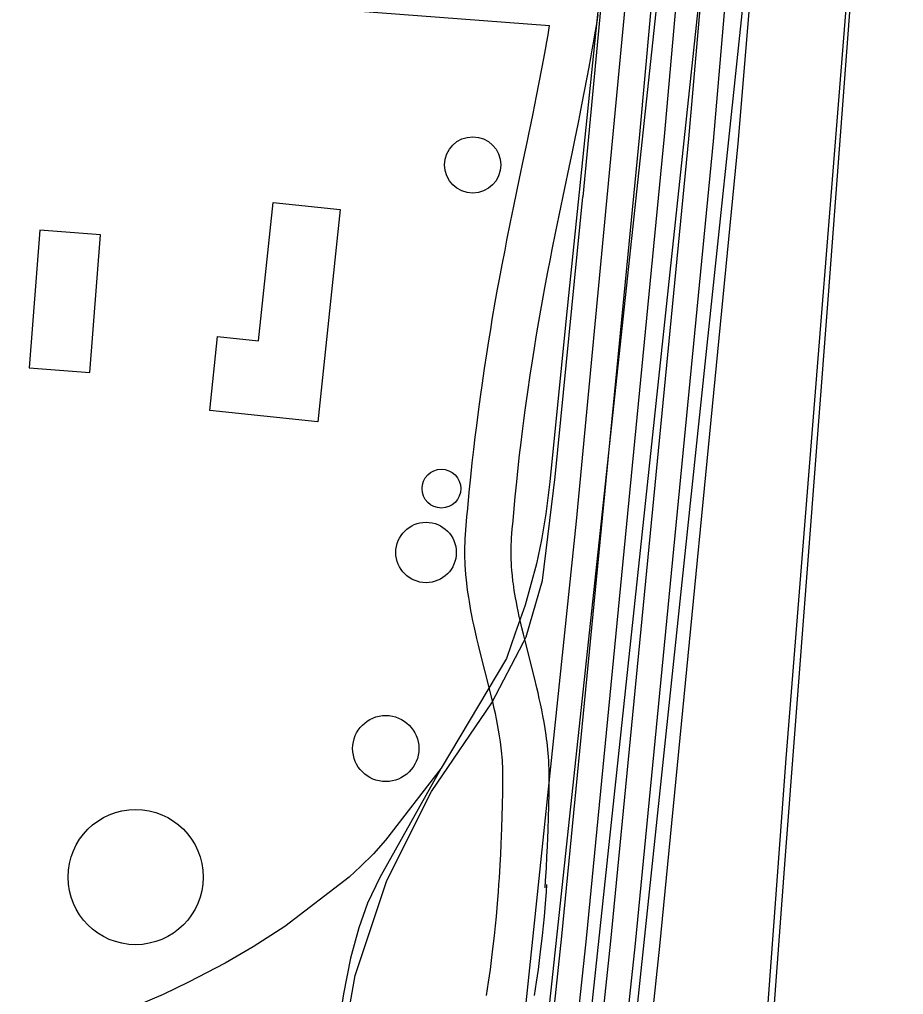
# Model space of a CAD drawing. Extents: x 3313447 to 3351316, y 703786 to 729172.
# Drawn here: x 3327050 to 3327624, y 726121 to 726754 of the extents above; entities that cross this region are included whole.
import ezdxf

# ---------------------------------------------------------------- set-up
doc = ezdxf.new("R2010")
doc.units = 0
for name, color, linetype in [('V-BLDG-OTLN', 7, 'Continuous'), ('V-DOMW-TANK', 7, 'Continuous'), ('V-RAIL-TRAK', 7, 'Continuous'), ('V-ROAD-CNTR', 7, 'Continuous')]:
    doc.layers.add(name, color=color, linetype=linetype)

msp = doc.modelspace()

# ---------------------------------------------------------------- linework, layer by layer
at = {"layer": 'V-BLDG-OTLN'}
for points in [[(3327173.96, 726499.95), (3327178.99, 726547.9), (3327205.62, 726545.11), (3327215.04, 726634.92), (3327258.5, 726630.36), (3327244.06, 726492.61)], [(3327096, 726524.64), (3327103.04, 726613.99), (3327063.56, 726617.1), (3327056.52, 726527.75)]]:
    msp.add_lwpolyline(points, close=True, dxfattribs=at)
at = {"layer": 'V-DOMW-TANK'}
for centre, radius in [((3327344.64, 726659.4), 18.28), ((3327324.32, 726449.22), 12.59), ((3327314.38, 726407.8), 19.64), ((3327288.19, 726280.47), 21.49), ((3327125.74, 726197.01), 43.89)]:
    msp.add_circle(centre, radius, dxfattribs=at)
at = {"layer": 'V-RAIL-TRAK'}
for points in [[(3327529.12, 727365.48), (3327526.97, 727349.85), (3327315.97, 725383.65), (3327302.38, 725237.28), (3327290.13, 725122.57), (3327283.15, 725057.23)], [(3327555.6, 727365.52), (3327550.69, 727320.8), (3327384.5, 725763.49), (3327352.49, 725463.28), (3327327.01, 725211.36), (3327311.66, 725051.93)], [(3327489.14, 727365.42), (3327425.34, 726752.93), (3327405.44, 726559.83), (3327394.67, 726453.54), (3327392.14, 726432.97), (3327389.29, 726415.98), (3327385.99, 726400.33), (3327378.63, 726373.51), (3327372.19, 726355.3), (3327366.62, 726338.89)], [(3327577.25, 727271.04), (3327568.56, 727214.93), (3327563.04, 727172.33), (3327558.53, 727129.28), (3327355.51, 725204.55), (3327337.44, 725047.54)], [(3327614.63, 727129.37), (3327609.02, 727059.14), (3327602.46, 726972.03), (3327597.6, 726893.64), (3327547.94, 726273.93), (3327534.2, 726085.95), (3327531.16, 726044.91), (3327522.64, 725944.05), (3327512.37, 725799.12)], [(3327366.62, 726338.89), (3327324.23, 726267.65), (3327284.28, 726196.76), (3327276.28, 726180.12), (3327270.64, 726164.14), (3327265.2, 726144.37), (3327260.75, 726121.23), (3327258.81, 726108.37), (3327256.36, 726077.62)], [(3327324.23, 726267.65), (3327288.06, 726221.02), (3327280.2, 726212.21), (3327271.89, 726203.85), (3327264.48, 726197.05), (3327222.65, 726164.98), (3327202.03, 726151.74), (3327183.98, 726141.18), (3327160.11, 726128.84), (3327143.64, 726120.73), (3327126.28, 726113.52), (3327103.55, 726105.21), (3327089.44, 726101.57), (3327065.38, 726096.62), (3327044.79, 726093.33), (3327031.92, 726092.26), (3327012.23, 726091.77), (3326990.31, 726092.51), (3326960.57, 726094.76), (3326866.12, 726105.98)]]:
    msp.add_lwpolyline(points, dxfattribs=at)
at = {"layer": 'V-ROAD-CNTR'}
for points in [[(3327640.19, 727368.49), (3327626.42, 727270.18), (3327613.02, 727146.91), (3327603.33, 726945.66), (3327575.43, 726574.8), (3327547.35, 726208.26), (3327540.37, 726114.84), (3327506.64, 725674.59), (3327496.32, 725529.95), (3327493.22, 725492.46), (3327488.91, 725465.06), (3327482.55, 725431.14), (3327473.64, 725398.96), (3327461.29, 725368.96), (3327434.87, 725308.65), (3327398.57, 725232.05), (3327363.58, 725142.99)], [(3327384.11, 725363.23), (3327404.92, 725561.43), (3327433.21, 725842.61), (3327466.27, 726152.23), (3327516.97, 726673.27), (3327569.25, 727298.78)], [(3327264.48, 724836.9), (3327341.26, 725567.97), (3327369.55, 725849.21), (3327402.6, 726158.72), (3327453.25, 726679.25), (3327508.71, 727292.51)], [(3327493.79, 727294.07), (3327411.76, 726428.09), (3327292.51, 725286.73)], [(3327478.87, 727295.62), (3327466.79, 727144.01), (3327433.4, 726822.27), (3327416.12, 726638.63)], [(3327147.13, 723279.64), (3327200.34, 723855.33), (3327373.09, 725564.7), (3327401.38, 725845.91), (3327434.43, 726155.48), (3327485.11, 726676.26), (3327538.55, 727289.41)], [(3327152.27, 723551.66), (3327357.18, 725566.34), (3327385.46, 725847.56), (3327418.52, 726157.1), (3327469.18, 726677.76), (3327523.63, 727290.96)], [(3327200.34, 723645.22), (3327244.46, 724130.51), (3327389.01, 725563.06), (3327417.29, 725844.26), (3327450.35, 726153.85), (3327501.04, 726674.77), (3327553.47, 727287.85)], [(3326475.37, 726846.67), (3326632.2, 726822.12), (3326844.16, 726798.84), (3327056.08, 726777.4), (3327225.81, 726762.79), (3327394.62, 726749.96)], [(3327410.98, 726675.54), (3327413.26, 726686.92), (3327414.38, 726692.66), (3327415.47, 726698.37), (3327418.92, 726716.21), (3327420.22, 726722.94), (3327421.34, 726728.86), (3327422.3, 726734.07), (3327423.11, 726738.64), (3327423.81, 726742.67), (3327424.4, 726746.22), (3327425.38, 726752.4), (3327426.07, 726757.08)], [(3327381.56, 726681.43), (3327383.83, 726692.74), (3327384.92, 726698.36), (3327386.01, 726704.04), (3327389.46, 726721.9), (3327390.75, 726728.56), (3327391.85, 726734.36), (3327392.78, 726739.42), (3327393.57, 726743.83), (3327394.62, 726749.96)], [(3327361.71, 726192.12), (3327362.02, 726196.53), (3327362.53, 726204.77), (3327362.92, 726211.97), (3327363.22, 726218.27), (3327363.45, 726223.78), (3327363.63, 726228.59), (3327363.89, 726237.03), (3327364.05, 726243.33), (3327364.22, 726252.79), (3327364.31, 726262.2), (3327364.31, 726264.42), (3327364.27, 726266.58), (3327364.19, 726268.72), (3327364.09, 726270.83), (3327363.95, 726272.91), (3327363.79, 726274.97), (3327363.61, 726277.01), (3327363.4, 726279.02), (3327363.17, 726281.01), (3327362.92, 726282.97), (3327362.66, 726284.88), (3327362.08, 726288.75), (3327361.45, 726292.5), (3327360.78, 726296.14), (3327360.08, 726299.7), (3327359.36, 726303.16), (3327358.62, 726306.53), (3327357.87, 726309.81), (3327357.12, 726312.99), (3327355.6, 726319.23), (3327349.55, 726343.09), (3327348.42, 726347.66), (3327347.39, 726351.96), (3327346.44, 726356.01), (3327345.59, 726359.83), (3327344.82, 726363.43), (3327344.12, 726366.81), (3327343.51, 726370.01), (3327342.96, 726373.01), (3327342.47, 726375.84), (3327342.04, 726378.5), (3327341.66, 726381), (3327341.33, 726383.36), (3327341.04, 726385.61), (3327340.56, 726389.74), (3327340.22, 726393.41), (3327339.97, 726396.63), (3327339.8, 726399.47), (3327339.69, 726401.96), (3327339.62, 726404.14), (3327339.58, 726406.1), (3327339.58, 726409.41), (3327339.62, 726411.94), (3327339.68, 726413.88), (3327339.82, 726416.73), (3327340.01, 726419.54), (3327340.47, 726425.36), (3327340.94, 726430.95), (3327341.42, 726436.37), (3327342.4, 726446.85), (3327343.39, 726456.69), (3327344.37, 726465.92), (3327345.35, 726474.57), (3327346.3, 726482.67), (3327347.24, 726490.28), (3327348.16, 726497.4), (3327349.04, 726504.09), (3327349.9, 726510.35), (3327350.72, 726516.24), (3327352.33, 726527.23), (3327353.79, 726536.85), (3327355.12, 726545.28), (3327356.33, 726552.64), (3327357.4, 726559.1), (3327359.35, 726570.35), (3327360.85, 726578.8), (3327362.01, 726585.14), (3327363.79, 726594.63), (3327365.63, 726604.11), (3327366.88, 726610.46), (3327369.27, 726622.28), (3327371.4, 726632.59), (3327375.15, 726650.52), (3327377.96, 726663.93), (3327380.04, 726673.96), (3327381.58, 726681.49)], [(3327391.64, 726190.06), (3327391.95, 726194.57), (3327392.48, 726203.03), (3327392.88, 726210.45), (3327393.19, 726216.93), (3327393.43, 726222.59), (3327393.61, 726227.56), (3327393.88, 726236.19), (3327394.04, 726242.69), (3327394.22, 726252.37), (3327394.31, 726262.08), (3327394.31, 726264.75), (3327394.26, 726267.39), (3327394.17, 726270), (3327394.04, 726272.55), (3327393.88, 726275.05), (3327393.69, 726277.5), (3327393.47, 726279.91), (3327393.22, 726282.27), (3327392.96, 726284.59), (3327392.67, 726286.87), (3327392.36, 726289.14), (3327391.71, 726293.48), (3327391, 726297.69), (3327390.25, 726301.75), (3327389.48, 726305.67), (3327388.69, 726309.44), (3327387.89, 726313.07), (3327387.1, 726316.58), (3327386.3, 726319.97), (3327384.72, 726326.47), (3327378.65, 726350.38), (3327377.57, 726354.77), (3327376.58, 726358.87), (3327375.69, 726362.69), (3327374.89, 726366.25), (3327374.18, 726369.57), (3327373.55, 726372.67), (3327372.99, 726375.56), (3327372.49, 726378.26), (3327372.06, 726380.78), (3327371.68, 726383.13), (3327371.35, 726385.33), (3327371.06, 726387.37), (3327370.82, 726389.25), (3327370.4, 726392.87), (3327370.11, 726395.98), (3327369.9, 726398.68), (3327369.76, 726401.04), (3327369.67, 726403.1), (3327369.61, 726404.88), (3327369.58, 726406.4), (3327369.58, 726409.18), (3327369.61, 726411.21), (3327369.66, 726412.69), (3327369.77, 726414.99), (3327369.93, 726417.32), (3327370.37, 726422.9), (3327370.83, 726428.38), (3327371.3, 726433.66), (3327372.26, 726443.96), (3327373.23, 726453.6), (3327374.19, 726462.64), (3327375.15, 726471.13), (3327376.09, 726479.08), (3327377.01, 726486.54), (3327377.9, 726493.53), (3327378.77, 726500.08), (3327379.61, 726506.23), (3327380.42, 726511.98), (3327382, 726522.8), (3327383.44, 726532.25), (3327384.75, 726540.52), (3327385.93, 726547.76), (3327386.98, 726554.08), (3327388.89, 726565.17), (3327390.38, 726573.47), (3327391.51, 726579.68), (3327393.26, 726589.01), (3327395.07, 726598.35), (3327396.3, 726604.57), (3327398.67, 726616.27), (3327400.77, 726626.49), (3327404.52, 726644.38), (3327407.33, 726657.81), (3327409.42, 726667.91), (3327410.97, 726675.48)], [(3327130.82, 725333.05), (3327151.84, 725500.44), (3327172.66, 725680.06), (3327192.44, 725758.49), (3327223.03, 725878.72), (3327234.38, 725938.84), (3327249.63, 726021.39), (3327259.55, 726082.93), (3327268.26, 726133.03), (3327288.8, 726194.81), (3327317.93, 726252.53), (3327357.16, 726310.16), (3327377.69, 726349.47), (3327379.43, 726352.96), (3327389.92, 726389.65), (3327398.22, 726456.92), (3327416.12, 726638.63)], [(3327353.66, 726120.05), (3327354.34, 726124.47), (3327354.97, 726128.75), (3327355.56, 726132.91), (3327356.11, 726136.91), (3327357.12, 726144.74), (3327358, 726152.08), (3327358.77, 726158.96), (3327359.44, 726165.41), (3327360.03, 726171.47), (3327360.54, 726177.14), (3327360.98, 726182.47), (3327361.37, 726187.47), (3327361.72, 726192.18)], [(3327384.83, 726120.05), (3327385.51, 726124.47), (3327386.14, 726128.75), (3327386.73, 726132.91), (3327387.28, 726136.91), (3327388.29, 726144.74), (3327389.17, 726152.08), (3327389.94, 726158.96), (3327390.61, 726165.41), (3327391.2, 726171.47), (3327391.71, 726177.14), (3327392.15, 726182.47), (3327392.54, 726187.47), (3327392.89, 726192.18)]]:
    msp.add_lwpolyline(points, dxfattribs=at)
msp.add_spline([(3325521.68, 726650.29), (3325529.58, 726580.91), (3325541.14, 726473.19), (3325534.27, 726387.13), (3325539.18, 726318.55), (3325528.72, 726228.85), (3325554.23, 726214.1), (3325666.47, 726202.35), (3325828.47, 726185.35), (3325945.56, 726181.12), (3326113.83, 726155.39), (3326148.13, 726171.59), (3326195.27, 726212.21), (3326215.93, 726282.49), (3326229.66, 726383.55), (3326241, 726500.92), (3326281.23, 726782.7), (3326289.09, 726862.07), (3326321.57, 726884.18), (3326634.18, 726837), (3327057.48, 726792.34), (3327396.7, 726764.85)], degree=3, dxfattribs=at)

doc.saveas('drawing.dxf')
